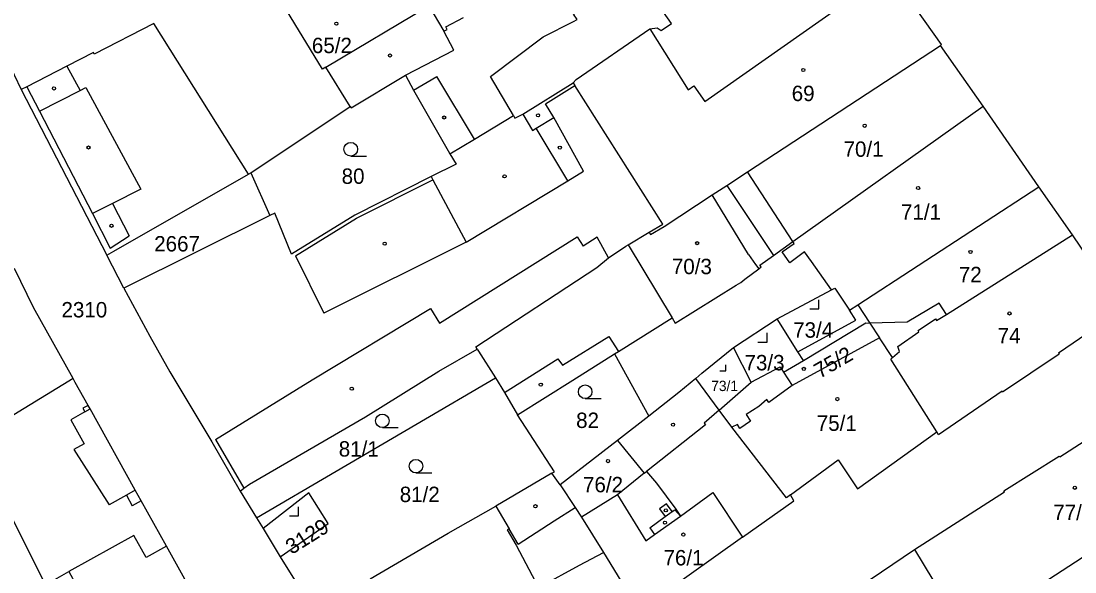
# Model space of a CAD drawing. Extents: x -679220 to -673243, y -1075091 to -1066557.
# Drawn here: x -676537.3 to -676420.8, y -1071669.5 to -1071608.6 of the extents above; entities that cross this region are included whole.
import ezdxf

# ---------------------------------------------------------------- set-up
doc = ezdxf.new("R2010")
doc.units = 0
for name, color, linetype in [('Hranice parcel', 7, 'Continuous'), ('Parcelní čísla', 7, 'Continuous'), ('Vnitřní kresba', 7, 'Continuous'), ('Značky budov', 7, 'Continuous'), ('Značky kultur', 7, 'Continuous')]:
    doc.layers.add(name, color=color, linetype=linetype)

msp = doc.modelspace()

# ---------------------------------------------------------------- linework, layer by layer
at = {"layer": 'Hranice parcel'}
for p, q in [((-676430.93, -1071617.98), (-676435.68, -1071611.26)), ((-676500.9, -1071618.02), (-676503.59, -1071613.65)), ((-676511.91, -1071625.34), (-676500.9, -1071618.02)), ((-676424.79, -1071626.87), (-676430.93, -1071617.98)), ((-676511.91, -1071625.34), (-676509.79, -1071630.05)), ((-676459.29, -1071626.73), (-676454.14, -1071634.48)), ((-676444.82, -1071639.94), (-676424.79, -1071626.87)), ((-676421.08, -1071632.18), (-676424.79, -1071626.87)), ((-676509.79, -1071630.05), (-676525.93, -1071638.09)), ((-676415.56, -1071640.43), (-676421.08, -1071632.18)), ((-676525.93, -1071638.09), (-676527.82, -1071634.44)), ((-676444.82, -1071639.94), (-676443.49, -1071641.95)), ((-676458.56, -1071644.65), (-676453.73, -1071641.47)), ((-676443.49, -1071641.95), (-676442.41, -1071643.57)), ((-676440.96, -1071645.76), (-676442.41, -1071643.57)), ((-676456.6, -1071648.47), (-676458.56, -1071644.65)), ((-676471.71, -1071645.36), (-676467.92, -1071652.24)), ((-676531.55, -1071648.08), (-676542.65, -1071654.84)), ((-676511.27, -1071663.47), (-676484.87, -1071648.01)), ((-676460.13, -1071651.56), (-676462.71, -1071648.06)), ((-676460.13, -1071651.56), (-676456.6, -1071648.47)), ((-676467.92, -1071652.24), (-676471.38, -1071654.94)), ((-676471.38, -1071654.94), (-676477.69, -1071659.82)), ((-676471.38, -1071654.94), (-676468.41, -1071658.53)), ((-676478.61, -1071658.54), (-676484.8, -1071662.19)), ((-676477.69, -1071659.82), (-676478.61, -1071658.54)), ((-676513.08, -1071660.51), (-676511.27, -1071663.47)), ((-676511.27, -1071663.47), (-676510.55, -1071664.66)), ((-676510.55, -1071664.66), (-676508.65, -1071667.8)), ((-676457.54, -1071665.6), (-676468.99, -1071673.74)), ((-676508.65, -1071667.8), (-676504.89, -1071673.75))]:
    msp.add_line(p, q, dxfattribs=at)
for points in [[(-676482.86, -1071619.02), (-676485.4, -1071614.7), (-676479.6, -1071610.3), (-676476.22, -1071608.63), (-676475.84, -1071608.4), (-676476.24, -1071607.82), (-676469.43, -1071603.05), (-676467.99, -1071605.11), (-676452.38, -1071593.93)], [(-676545.3, -1071598.42), (-676540.28, -1071609.56), (-676540.43, -1071609.65), (-676537.29, -1071616.14), (-676527.82, -1071634.44)], [(-676503.59, -1071613.65), (-676492.21, -1071606.89), (-676484.4, -1071602.24)], [(-676435.68, -1071611.26), (-676435.56, -1071611.15), (-676441.16, -1071603.23), (-676444.55, -1071605.36)], [(-676482.86, -1071619.02), (-676482.7, -1071619.3), (-676481.84, -1071618.87), (-676476.25, -1071615.4), (-676475.95, -1071615.01), (-676467.79, -1071609.43), (-676463.57, -1071616.15), (-676462.92, -1071615.71), (-676461.71, -1071617.45), (-676444.55, -1071605.36)], [(-676503.59, -1071613.65), (-676503.99, -1071613.88), (-676508.37, -1071606.7)], [(-676459.29, -1071626.73), (-676457, -1071625.23), (-676435.68, -1071611.26)], [(-676500.9, -1071618.02), (-676500.82, -1071618.16), (-676494.79, -1071614.56), (-676493.91, -1071616.19), (-676490.1, -1071622.91), (-676489.9, -1071623.23)], [(-676454.14, -1071634.48), (-676451.98, -1071632.93), (-676430.93, -1071617.98)], [(-676489.9, -1071623.23), (-676487.19, -1071621.61), (-676482.86, -1071619.02)], [(-676489.9, -1071623.23), (-676489.21, -1071624.37), (-676491.98, -1071625.75), (-676500.41, -1071630.02), (-676507.41, -1071634.34), (-676509.25, -1071629.78), (-676509.79, -1071630.05)], [(-676527.82, -1071634.44), (-676527.05, -1071634.01), (-676512.17, -1071625.5), (-676511.91, -1071625.34)], [(-676486.87, -1071644.82), (-676487.01, -1071644.57), (-676473.66, -1071635.79), (-676472.38, -1071634.75), (-676470.43, -1071633.44), (-676470.2, -1071633.3), (-676467.87, -1071631.89), (-676467.72, -1071632.15), (-676466.21, -1071631.26), (-676460.89, -1071627.78), (-676459.29, -1071626.73)], [(-676440.96, -1071645.76), (-676440.21, -1071645.08), (-676440.38, -1071644.54), (-676438.06, -1071642.9), (-676438.14, -1071642.77), (-676436.22, -1071641.49), (-676436.11, -1071641.67), (-676435.01, -1071640.98), (-676421.08, -1071632.18)], [(-676471.71, -1071645.36), (-676471.27, -1071645.09), (-676465.34, -1071641.38), (-676465, -1071641.94), (-676458.26, -1071637.74), (-676457.74, -1071637.45), (-676457.29, -1071637.08), (-676455.76, -1071635.96), (-676455.47, -1071635.74), (-676455.62, -1071635.54), (-676454.14, -1071634.48)], [(-676531.55, -1071648.08), (-676535.92, -1071640.21), (-676538.03, -1071635.93)], [(-676525.93, -1071638.09), (-676523.05, -1071643.41), (-676520.84, -1071647.34), (-676516.21, -1071655.07), (-676513.08, -1071660.51)], [(-676453.73, -1071641.47), (-676447.7, -1071638.27), (-676447.34, -1071638.08), (-676445.73, -1071640.53), (-676444.82, -1071639.94)], [(-676415.56, -1071640.43), (-676422.63, -1071645.27), (-676422.56, -1071645.4), (-676428.81, -1071649.59), (-676428.86, -1071649.48), (-676435.89, -1071654.28), (-676436.07, -1071653.95)], [(-676450.82, -1071646.07), (-676451.43, -1071645.11), (-676453.73, -1071641.47)], [(-676450.82, -1071646.07), (-676443.93, -1071641.92), (-676443.49, -1071641.95)], [(-676442.41, -1071643.57), (-676452.06, -1071648.86), (-676454.65, -1071650.74), (-676454.87, -1071650.4), (-676455.76, -1071651.15), (-676457.14, -1071652.06), (-676456.66, -1071652.8), (-676457.83, -1071653.6), (-676458.12, -1071653.17), (-676458.74, -1071653.44), (-676460.13, -1071651.56)], [(-676513.08, -1071660.51), (-676512.66, -1071660.21), (-676512.05, -1071659.76), (-676499.22, -1071652.31), (-676491.13, -1071647.26), (-676486.87, -1071644.82)], [(-676486.87, -1071644.82), (-676486.73, -1071645.06), (-676484.87, -1071648.01)], [(-676462.71, -1071648.06), (-676462.03, -1071647.49), (-676458.56, -1071644.65)], [(-676482.43, -1071652.1), (-676476.31, -1071648.24), (-676471.71, -1071645.36)], [(-676456.6, -1071648.47), (-676453.39, -1071646.79), (-676453.01, -1071647.39), (-676450.82, -1071646.07)], [(-676436.07, -1071653.95), (-676441.16, -1071645.95), (-676440.96, -1071645.76)], [(-676513.83, -1071679.8), (-676516.98, -1071674.17), (-676516.83, -1071674.09), (-676517.92, -1071672.15), (-676518.07, -1071672.23), (-676521.23, -1071666.59), (-676524.01, -1071661.59), (-676524.67, -1071660.41), (-676529.67, -1071651.43), (-676529.89, -1071651.04), (-676531.3, -1071648.51), (-676531.55, -1071648.08)], [(-676484.87, -1071648.01), (-676483.85, -1071649.63), (-676482.43, -1071652.1)], [(-676462.71, -1071648.06), (-676464.57, -1071649.62), (-676467.92, -1071652.24)], [(-676445.83, -1071671.91), (-676438.53, -1071666.96), (-676428.58, -1071660.59), (-676428.65, -1071660.49), (-676422.55, -1071656.64), (-676422.48, -1071656.74), (-676416.58, -1071652.94), (-676410.37, -1071648.97)], [(-676478.61, -1071658.54), (-676478.32, -1071658.37), (-676482.43, -1071652.1)], [(-676457.54, -1071665.6), (-676451.87, -1071661.59), (-676452.23, -1071660.93), (-676446.99, -1071657.06), (-676444.85, -1071660.28), (-676436.07, -1071653.95)], [(-676542.65, -1071654.84), (-676534.61, -1071670.87), (-676532.03, -1071669.42), (-676531.17, -1071670.95), (-676531.91, -1071671.37), (-676531.4, -1071672.29), (-676534.37, -1071673.95), (-676532.29, -1071677.66), (-676533.6, -1071678.39), (-676530.33, -1071684.21), (-676529.03, -1071683.48), (-676526.98, -1071687.13), (-676521.43, -1071684.04)], [(-676468.41, -1071658.53), (-676471.37, -1071660.92), (-676475.33, -1071663.38)], [(-676468.41, -1071658.53), (-676468.18, -1071658.34), (-676467.06, -1071659.63), (-676464.92, -1071662.51), (-676464.39, -1071663.28), (-676460.82, -1071660.68), (-676457.54, -1071665.6)], [(-676445.98, -1071686.46), (-676433.35, -1071676.88), (-676432.72, -1071676.4), (-676431.51, -1071675.68), (-676431.67, -1071675.43), (-676411.26, -1071662.18), (-676404.88, -1071658.28)], [(-676477.69, -1071659.82), (-676476.03, -1071662.33), (-676475.33, -1071663.38)], [(-676508.65, -1071667.8), (-676503.34, -1071664.1), (-676505.48, -1071660.71), (-676510.55, -1071664.66)], [(-676498.71, -1071670.21), (-676490.08, -1071665.15), (-676484.8, -1071662.19)], [(-676484.8, -1071662.19), (-676483.34, -1071664.69), (-676483.56, -1071664.81), (-676482.57, -1071666.51), (-676480.1, -1071671.18), (-676483.43, -1071673.12), (-676483.3, -1071673.35), (-676484.55, -1071674.07), (-676481.03, -1071680.16)], [(-676475.33, -1071663.38), (-676472.93, -1071667.3), (-676468.99, -1071673.74)]]:
    msp.add_lwpolyline(points, dxfattribs=at)
at = {"layer": 'Vnitřní kresba'}
for p, q in [((-676465.39, -1071608.84), (-676467.99, -1071605.11)), ((-676492.21, -1071606.89), (-676490.57, -1071609.7)), ((-676522.63, -1071608.82), (-676529.21, -1071612.21)), ((-676512.17, -1071625.5), (-676522.63, -1071608.82)), ((-676490.34, -1071609.22), (-676488.4, -1071608.17)), ((-676466.53, -1071609.62), (-676465.39, -1071608.84)), ((-676490.57, -1071609.7), (-676490.19, -1071609.5)), ((-676489.45, -1071611.8), (-676490.57, -1071609.7)), ((-676490.19, -1071609.5), (-676490.34, -1071609.22)), ((-676467.79, -1071609.43), (-676467, -1071609.33)), ((-676467, -1071609.33), (-676466.53, -1071609.62)), ((-676529.3, -1071612.03), (-676532.24, -1071613.54)), ((-676529.21, -1071612.21), (-676529.3, -1071612.03)), ((-676494.79, -1071614.56), (-676489.45, -1071611.8)), ((-676532.24, -1071613.54), (-676536.67, -1071615.82)), ((-676532.24, -1071613.54), (-676530.78, -1071616.24)), ((-676493.91, -1071616.19), (-676491.33, -1071614.71)), ((-676487.19, -1071621.61), (-676491.33, -1071614.71)), ((-676536.67, -1071615.82), (-676537.29, -1071616.14)), ((-676536.67, -1071615.82), (-676535.27, -1071618.52)), ((-676530.78, -1071616.24), (-676530.12, -1071615.89)), ((-676530.12, -1071615.89), (-676524.06, -1071627.15)), ((-676479.33, -1071617.71), (-676476.07, -1071615.7)), ((-676476.25, -1071615.4), (-676476.07, -1071615.7)), ((-676466.37, -1071631.01), (-676476.07, -1071615.7)), ((-676535.27, -1071618.52), (-676530.78, -1071616.24)), ((-676478.42, -1071619.23), (-676479.33, -1071617.71)), ((-676535.27, -1071618.52), (-676529.41, -1071629.84)), ((-676481.84, -1071618.87), (-676480.77, -1071620.66)), ((-676480.35, -1071620.41), (-676478.42, -1071619.23)), ((-676475.14, -1071625.17), (-676478.42, -1071619.23)), ((-676480.77, -1071620.66), (-676480.35, -1071620.41)), ((-676476.87, -1071626.22), (-676480.35, -1071620.41)), ((-676476.87, -1071626.22), (-676475.14, -1071625.17)), ((-676451.98, -1071632.93), (-676457, -1071625.23)), ((-676500.2, -1071630.35), (-676491.79, -1071626.11)), ((-676491.98, -1071625.75), (-676491.79, -1071626.11)), ((-676491.79, -1071626.11), (-676488.09, -1071633)), ((-676488.09, -1071633), (-676476.87, -1071626.22)), ((-676524.06, -1071627.15), (-676527.2, -1071628.73)), ((-676527.2, -1071628.73), (-676529.41, -1071629.84)), ((-676527.2, -1071628.73), (-676525.35, -1071632.3)), ((-676456.9, -1071634.38), (-676460.89, -1071627.78)), ((-676529.41, -1071629.84), (-676527.43, -1071633.67)), ((-676506.97, -1071634.53), (-676500.2, -1071630.35)), ((-676467.87, -1071631.89), (-676466.37, -1071631.01)), ((-676527.43, -1071633.67), (-676525.35, -1071632.3)), ((-676488.09, -1071633), (-676503.84, -1071640.86)), ((-676491.03, -1071641.94), (-676475.83, -1071632.42)), ((-676475.83, -1071632.42), (-676475.17, -1071633.44)), ((-676473.6, -1071632.45), (-676475.17, -1071633.44)), ((-676472.38, -1071634.75), (-676473.6, -1071632.45)), ((-676470.2, -1071633.3), (-676465.34, -1071641.38)), ((-676453.15, -1071634.08), (-676451.84, -1071633.14)), ((-676451.84, -1071633.14), (-676451.98, -1071632.93)), ((-676506.97, -1071634.53), (-676503.84, -1071640.86)), ((-676456.9, -1071634.38), (-676456.12, -1071635.46)), ((-676452.33, -1071635.28), (-676453.15, -1071634.08)), ((-676450.71, -1071634.06), (-676452.33, -1071635.28)), ((-676449.94, -1071635.14), (-676450.71, -1071634.06)), ((-676456.12, -1071635.46), (-676455.76, -1071635.96)), ((-676447.7, -1071638.27), (-676449.94, -1071635.14)), ((-676505.12, -1071648.23), (-676492.03, -1071640.34)), ((-676492.03, -1071640.34), (-676491.03, -1071641.94)), ((-676435.81, -1071639.73), (-676439.34, -1071641.85)), ((-676435.01, -1071640.98), (-676435.81, -1071639.73)), ((-676445.01, -1071641.63), (-676445.73, -1071640.53)), ((-676451.43, -1071645.11), (-676445.01, -1071641.63)), ((-676439.34, -1071641.85), (-676443.49, -1071641.95)), ((-676477.45, -1071646.61), (-676472.32, -1071643.42)), ((-676472.32, -1071643.42), (-676471.27, -1071645.09)), ((-676483.85, -1071649.63), (-676477.96, -1071645.88)), ((-676477.96, -1071645.88), (-676477.45, -1071646.61)), ((-676453.01, -1071647.39), (-676452.06, -1071648.86)), ((-676515.81, -1071654.82), (-676505.12, -1071648.23)), ((-676530.24, -1071651.75), (-676531.81, -1071652.63)), ((-676529.89, -1071651.04), (-676530.46, -1071651.36)), ((-676530.46, -1071651.36), (-676530.24, -1071651.75)), ((-676530.24, -1071651.75), (-676529.67, -1071651.43)), ((-676460.13, -1071651.56), (-676461.79, -1071653.01)), ((-676531.81, -1071652.63), (-676530.33, -1071655.29)), ((-676461.65, -1071653.18), (-676468.18, -1071658.34)), ((-676461.79, -1071653.01), (-676461.65, -1071653.18)), ((-676452.68, -1071661.26), (-676458.74, -1071653.44)), ((-676530.33, -1071655.29), (-676531.47, -1071655.93)), ((-676515.81, -1071654.82), (-676512.66, -1071660.21)), ((-676531.47, -1071655.93), (-676527.57, -1071662.02)), ((-676525.66, -1071660.96), (-676527.57, -1071662.02)), ((-676524.67, -1071660.41), (-676525.66, -1071660.96)), ((-676525.66, -1071660.96), (-676525, -1071662.14)), ((-676471.37, -1071660.92), (-676468.25, -1071666.03)), ((-676452.23, -1071660.93), (-676452.68, -1071661.26)), ((-676524.01, -1071661.59), (-676525, -1071662.14)), ((-676478.35, -1071663.82), (-676476.03, -1071662.33)), ((-676465.96, -1071661.94), (-676466.72, -1071662.49)), ((-676466.72, -1071662.49), (-676466.1, -1071663.34)), ((-676465.33, -1071662.79), (-676465.96, -1071661.94)), ((-676467.81, -1071664.58), (-676466.1, -1071663.34)), ((-676467.27, -1071665.33), (-676464.39, -1071663.28)), ((-676466.1, -1071663.34), (-676465.33, -1071662.79)), ((-676465.33, -1071662.79), (-676465.03, -1071662.57)), ((-676465.03, -1071662.57), (-676464.39, -1071663.28)), ((-676482.35, -1071666.39), (-676483.34, -1071664.69)), ((-676482.35, -1071666.39), (-676478.35, -1071663.82)), ((-676467.81, -1071664.58), (-676467.27, -1071665.33)), ((-676524.83, -1071665.41), (-676532.03, -1071669.42)), ((-676523.47, -1071667.84), (-676524.83, -1071665.41)), ((-676468.25, -1071666.03), (-676467.27, -1071665.33)), ((-676521.23, -1071666.59), (-676523.47, -1071667.84)), ((-676438.53, -1071666.96), (-676435.32, -1071672.27)), ((-676475.55, -1071668.72), (-676472.93, -1071667.3)), ((-676479.88, -1071671.06), (-676475.55, -1071668.72))]:
    msp.add_line(p, q, dxfattribs=at)
at = {"layer": 'Značky budov'}
for centre in [(-676502.44, -1071608.86), (-676496.51, -1071612.37), (-676450.83, -1071613.97), (-676533.66, -1071616.01), (-676490.53, -1071619.22), (-676480.15, -1071618.98), (-676444.04, -1071620.14), (-676529.84, -1071622.54), (-676477.74, -1071622.55), (-676483.85, -1071625.73), (-676438.14, -1071627.02), (-676527.3, -1071631.19), (-676497.1, -1071633.17), (-676462.56, -1071633.11), (-676432.35, -1071634.09), (-676428.04, -1071640.88), (-676450.77, -1071647.01), (-676479.85, -1071648.75), (-676500.74, -1071649.2), (-676447.06, -1071650.35), (-676465.23, -1071653.17), (-676472.42, -1071657.2), (-676420.81, -1071660.15), (-676480.44, -1071662.19), (-676466.02, -1071662.65), (-676466.12, -1071664.01), (-676464.09, -1071665.32)]:
    msp.add_circle(centre, 0.175, dxfattribs=at)
at = {"layer": 'Značky kultur'}
for p, q in [((-676500.85, -1071623.48), (-676499.1, -1071623.48)), ((-676450.12, -1071640.39), (-676449.12, -1071640.39)), ((-676449.12, -1071640.39), (-676449.12, -1071639.39)), ((-676454.84, -1071644.04), (-676454.84, -1071643.04)), ((-676455.84, -1071644.04), (-676454.84, -1071644.04)), ((-676460.05, -1071647.23), (-676459.38, -1071647.23)), ((-676459.38, -1071647.23), (-676459.38, -1071646.56)), ((-676474.94, -1071650.29), (-676473.19, -1071650.29)), ((-676497.36, -1071653.5), (-676495.61, -1071653.5)), ((-676493.65, -1071658.51), (-676491.9, -1071658.51)), ((-676506.63, -1071663.24), (-676506.63, -1071662.24)), ((-676507.63, -1071663.24), (-676506.63, -1071663.24))]:
    msp.add_line(p, q, dxfattribs=at)
for centre in [(-676500.85, -1071622.73), (-676474.94, -1071649.54), (-676497.36, -1071652.75), (-676493.65, -1071657.76)]:
    msp.add_circle(centre, 0.75, dxfattribs=at)

# ---------------------------------------------------------------- texts
at = {"layer": 'Parcelní čísla'}
for s, height, p in [('65/2', 1.7, (-676505.15, -1071612.11)), ('69', 1.7, (-676452.11, -1071617.41)), ('70/1', 1.7, (-676446.38, -1071623.57)), ('80', 1.7, (-676501.86, -1071626.56)), ('71/1', 1.7, (-676440.03, -1071630.52)), ('2667', 1.7, (-676522.58, -1071634.03)), ('70/3', 1.7, (-676465.36, -1071636.54)), ('72', 1.7, (-676433.64, -1071637.43)), ('2310', 1.7, (-676532.83, -1071641.32)), ('73/4', 1.7, (-676451.95, -1071643.56)), ('74', 1.7, (-676429.35, -1071644.19)), ('73/3', 1.7, (-676457.33, -1071647.17)), ('73/1', 1.14, (-676461.01, -1071649.46)), ('82', 1.7, (-676475.94, -1071653.54)), ('75/1', 1.7, (-676449.34, -1071653.86)), ('81/1', 1.7, (-676502.18, -1071656.7)), ('76/2', 1.7, (-676475.18, -1071660.65)), ('81/2', 1.7, (-676495.44, -1071661.73)), ('77/1', 1.7, (-676423.2, -1071663.72)), ('76/1', 1.7, (-676466.28, -1071668.73))]:
    msp.add_text(s, height=height, dxfattribs=at).set_placement(p)
for s, rotation, p in [('75/2', 30, (-676449.01, -1071648.12)), ('3129', 32, (-676507.38, -1071667.58))]:
    msp.add_text(s, height=1.7, rotation=rotation, dxfattribs=at).set_placement(p)

doc.saveas('drawing.dxf')
